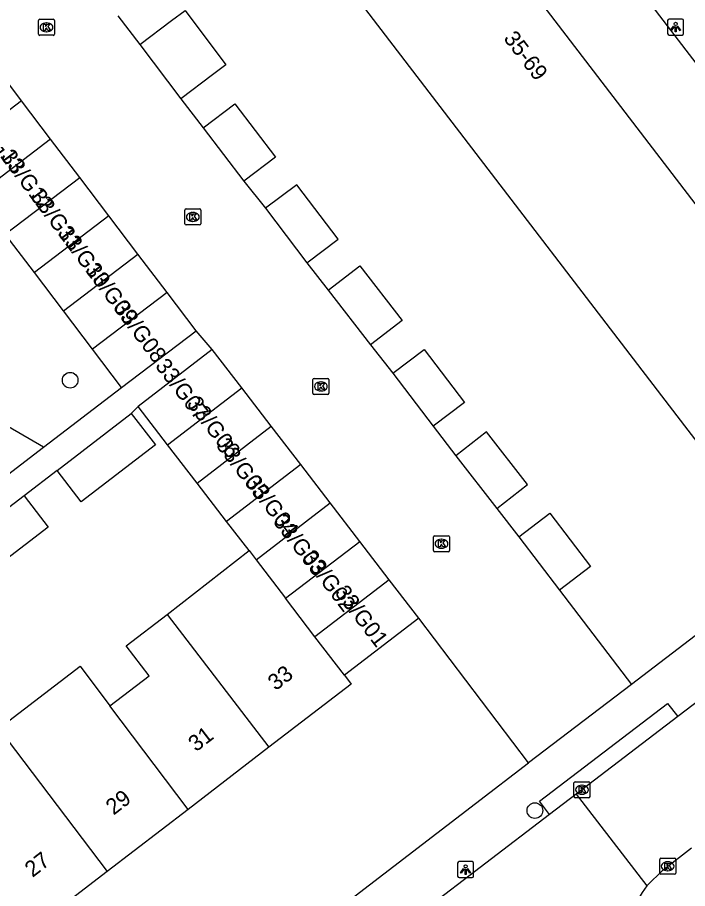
# Model space of a CAD drawing. Extents: x 159353 to 160616, y 385893 to 387321.
# Drawn here: x 159828.8 to 159870.7, y 386919.2 to 386973.7 of the extents above; entities that cross this region are included whole.
import ezdxf

# ---------------------------------------------------------------- set-up
doc = ezdxf.new("R2010")
doc.units = 0
for name, color, linetype in [('IMGEO_Boom', 7, 'Continuous'), ('IMGEO_Groenvoorziening', 7, 'Continuous'), ('IMGEO_Kolk', 7, 'Continuous'), ('IMGEO_Lichtpunt', 7, 'Continuous'), ('IMGEO_Pand', 7, 'Continuous'), ('IMGEO_Pand_nummerreeks', 7, 'Continuous'), ('IMGEO_Rijbaan_lokaal_open', 7, 'Continuous'), ('IMGEO_Voetpad_open', 7, 'Continuous')]:
    doc.layers.add(name, color=color, linetype=linetype)

msp = doc.modelspace()

# ---------------------------------------------------------------- linework, layer by layer
at = {"layer": 'IMGEO_Boom'}
for centre in [(159832.082, 386950.977), (159861.114, 386924.075)]:
    msp.add_circle(centre, 0.489, dxfattribs=at)
at = {"layer": 'IMGEO_Groenvoorziening'}
msp.add_lwpolyline([(159830.425, 386946.795), (159824.988, 386949.948), (159819.622, 386954.983), (159818.184, 386956.527), (159816.563, 386958.532), (159815.161, 386960.695), (159814.501, 386961.918), (159812.555, 386966.38), (159810.641, 386971.083), (159809.577, 386974.564), (159808.887, 386976.351), (159808.388, 386978.201), (159808.085, 386980.092), (159808.004, 386981.12), (159808.065, 386982.558), (159808.424, 386983.953), (159809.065, 386985.242), (159809.482, 386985.829), (159810.353, 386986.741), (159815.941, 386992.453), (159823.323, 387000), (159827.784, 387004.764), (159833.389, 387010.751), (159838.332, 387016.029)], dxfattribs=at)
at = {"layer": 'IMGEO_Kolk'}
for p, q in [((159830.102, 386972.608), (159830.102, 386973.46)), ((159830.177, 386973.534), (159831.029, 386973.534)), ((159830.59, 386973.314), (159830.615, 386973.314)), ((159831.103, 386973.46), (159831.103, 386972.608)), ((159831.029, 386972.534), (159830.177, 386972.534)), ((159830.613, 386972.754), (159830.588, 386972.754)), ((159839.244, 386960.754), (159839.244, 386961.606)), ((159839.319, 386961.68), (159840.171, 386961.68)), ((159839.732, 386961.46), (159839.757, 386961.46)), ((159840.245, 386961.606), (159840.245, 386960.754)), ((159839.755, 386960.9), (159839.73, 386960.9)), ((159840.171, 386960.68), (159839.319, 386960.68)), ((159847.245, 386950.16), (159847.245, 386951.012)), ((159847.32, 386951.086), (159848.172, 386951.086)), ((159848.246, 386951.012), (159848.246, 386950.16)), ((159847.733, 386950.866), (159847.758, 386950.866)), ((159848.172, 386950.086), (159847.32, 386950.086)), ((159847.756, 386950.306), (159847.731, 386950.306)), ((159854.853, 386941.255), (159855.705, 386941.255)), ((159854.778, 386940.329), (159854.778, 386941.181)), ((159855.266, 386941.035), (159855.291, 386941.035)), ((159855.779, 386941.181), (159855.779, 386940.329)), ((159855.705, 386940.255), (159854.853, 386940.255)), ((159855.289, 386940.475), (159855.264, 386940.475)), ((159863.557, 386924.952), (159863.557, 386925.804)), ((159863.632, 386925.878), (159864.484, 386925.878)), ((159864.045, 386925.658), (159864.07, 386925.658)), ((159864.558, 386925.804), (159864.558, 386924.952)), ((159864.484, 386924.878), (159863.632, 386924.878)), ((159864.068, 386925.098), (159864.043, 386925.098)), ((159868.987, 386921.094), (159869.839, 386921.094)), ((159868.912, 386920.168), (159868.912, 386921.02)), ((159869.4, 386920.874), (159869.425, 386920.874)), ((159869.913, 386921.02), (159869.913, 386920.168)), ((159869.839, 386920.094), (159868.987, 386920.094)), ((159869.423, 386920.314), (159869.398, 386920.314))]:
    msp.add_line(p, q, dxfattribs=at)
for points in [[(159830.102, 386972.608), (159830.102, 386973.46)], [(159830.177, 386973.534), (159831.029, 386973.534)], [(159831.103, 386973.46), (159831.103, 386972.608)], [(159830.423, 386973.234), (159830.546, 386973.234), (159830.546, 386973.083), (159830.676, 386973.234), (159830.84, 386973.234), (159830.694, 386973.083), (159830.847, 386972.834), (159830.695, 386972.834), (159830.61, 386972.998), (159830.546, 386972.931), (159830.546, 386972.834), (159830.423, 386972.834), (159830.423, 386973.234)], [(159831.029, 386972.534), (159830.177, 386972.534)], [(159839.244, 386960.754), (159839.244, 386961.606)], [(159839.319, 386961.68), (159840.171, 386961.68)], [(159839.565, 386961.38), (159839.688, 386961.38), (159839.688, 386961.229), (159839.818, 386961.38), (159839.982, 386961.38), (159839.836, 386961.229), (159839.989, 386960.98), (159839.837, 386960.98), (159839.752, 386961.144), (159839.688, 386961.077), (159839.688, 386960.98), (159839.565, 386960.98), (159839.565, 386961.38)], [(159840.245, 386961.606), (159840.245, 386960.754)], [(159840.171, 386960.68), (159839.319, 386960.68)], [(159847.245, 386950.16), (159847.245, 386951.012)], [(159847.32, 386951.086), (159848.172, 386951.086)], [(159848.246, 386951.012), (159848.246, 386950.16)], [(159847.566, 386950.786), (159847.689, 386950.786), (159847.689, 386950.635), (159847.819, 386950.786), (159847.983, 386950.786), (159847.837, 386950.635), (159847.99, 386950.386), (159847.838, 386950.386), (159847.753, 386950.55), (159847.689, 386950.483), (159847.689, 386950.386), (159847.566, 386950.386), (159847.566, 386950.786)], [(159848.172, 386950.086), (159847.32, 386950.086)], [(159854.853, 386941.255), (159855.705, 386941.255)], [(159854.778, 386940.329), (159854.778, 386941.181)], [(159855.099, 386940.955), (159855.222, 386940.955), (159855.222, 386940.804), (159855.352, 386940.955), (159855.516, 386940.955), (159855.37, 386940.804), (159855.523, 386940.555), (159855.371, 386940.555), (159855.286, 386940.719), (159855.222, 386940.652), (159855.222, 386940.555), (159855.099, 386940.555), (159855.099, 386940.955)], [(159855.779, 386941.181), (159855.779, 386940.329)], [(159855.705, 386940.255), (159854.853, 386940.255)], [(159863.557, 386924.952), (159863.557, 386925.804)], [(159863.632, 386925.878), (159864.484, 386925.878)], [(159863.878, 386925.578), (159864.001, 386925.578), (159864.001, 386925.427), (159864.131, 386925.578), (159864.295, 386925.578), (159864.149, 386925.427), (159864.302, 386925.178), (159864.15, 386925.178), (159864.065, 386925.342), (159864.001, 386925.275), (159864.001, 386925.178), (159863.878, 386925.178), (159863.878, 386925.578)], [(159864.558, 386925.804), (159864.558, 386924.952)], [(159864.484, 386924.878), (159863.632, 386924.878)], [(159868.987, 386921.094), (159869.839, 386921.094)], [(159868.912, 386920.168), (159868.912, 386921.02)], [(159869.233, 386920.794), (159869.356, 386920.794), (159869.356, 386920.643), (159869.486, 386920.794), (159869.65, 386920.794), (159869.504, 386920.643), (159869.657, 386920.394), (159869.505, 386920.394), (159869.42, 386920.558), (159869.356, 386920.491), (159869.356, 386920.394), (159869.233, 386920.394), (159869.233, 386920.794)], [(159869.913, 386921.02), (159869.913, 386920.168)], [(159869.839, 386920.094), (159868.987, 386920.094)]]:
    msp.add_lwpolyline(points, dxfattribs=at)
for centre, start, end in [((159830.179, 386973.458), 91.552, 178.448), ((159830.179, 386973.458), 91.552, 178.448), ((159831.027, 386973.458), 1.552, 88.448), ((159831.027, 386973.458), 1.552, 88.448), ((159830.179, 386972.61), 181.552, 268.448), ((159830.179, 386972.61), 181.552, 268.448), ((159831.027, 386972.61), 271.552, 358.448), ((159831.027, 386972.61), 271.552, 358.448), ((159839.321, 386961.604), 91.552, 178.448), ((159839.321, 386961.604), 91.552, 178.448), ((159840.169, 386961.604), 1.552, 88.448), ((159840.169, 386961.604), 1.552, 88.448), ((159839.321, 386960.756), 181.552, 268.448), ((159839.321, 386960.756), 181.552, 268.448), ((159840.169, 386960.756), 271.552, 358.448), ((159840.169, 386960.756), 271.552, 358.448), ((159847.322, 386951.01), 91.552, 178.448), ((159847.322, 386951.01), 91.552, 178.448), ((159848.17, 386951.01), 1.552, 88.448), ((159848.17, 386951.01), 1.552, 88.448), ((159847.322, 386950.162), 181.552, 268.448), ((159847.322, 386950.162), 181.552, 268.448), ((159848.17, 386950.162), 271.552, 358.448), ((159848.17, 386950.162), 271.552, 358.448), ((159854.855, 386941.179), 91.552, 178.448), ((159854.855, 386941.179), 91.552, 178.448), ((159855.703, 386941.179), 1.552, 88.448), ((159855.703, 386941.179), 1.552, 88.448), ((159854.855, 386940.331), 181.552, 268.448), ((159854.855, 386940.331), 181.552, 268.448), ((159855.703, 386940.331), 271.552, 358.448), ((159855.703, 386940.331), 271.552, 358.448), ((159863.634, 386925.802), 91.552, 178.448), ((159863.634, 386925.802), 91.552, 178.448), ((159864.482, 386925.802), 1.552, 88.448), ((159864.482, 386925.802), 1.552, 88.448), ((159863.634, 386924.954), 181.552, 268.448), ((159863.634, 386924.954), 181.552, 268.448), ((159864.482, 386924.954), 271.552, 358.448), ((159864.482, 386924.954), 271.552, 358.448), ((159868.989, 386921.018), 91.552, 178.448), ((159868.989, 386921.018), 91.552, 178.448), ((159869.837, 386921.018), 1.552, 88.448), ((159869.837, 386921.018), 1.552, 88.448), ((159868.989, 386920.17), 181.552, 268.448), ((159868.989, 386920.17), 181.552, 268.448), ((159869.837, 386920.17), 271.552, 358.448), ((159869.837, 386920.17), 271.552, 358.448)]:
    msp.add_arc(centre, 0.0765, start, end, dxfattribs=at)
for centre, major_axis, ratio, start_param, end_param in [((159830.589, 386973.034), (-0.387, 0.002), 0.722429, 4.712389, 7.853982), ((159830.614, 386973.034), (-0.39, 0.002), 0.717154, 1.570796, 4.712389), ((159839.731, 386961.18), (-0.387, 0.002), 0.722429, 4.712389, 7.853982), ((159839.756, 386961.18), (-0.39, 0.002), 0.717154, 1.570796, 4.712389), ((159847.732, 386950.586), (-0.387, 0.002), 0.722429, 4.712389, 7.853982), ((159847.757, 386950.586), (-0.39, 0.002), 0.717154, 1.570796, 4.712389), ((159855.265, 386940.755), (-0.387, 0.002), 0.722429, 4.712389, 7.853982), ((159855.29, 386940.755), (-0.39, 0.002), 0.717154, 1.570796, 4.712389), ((159864.044, 386925.378), (-0.387, 0.002), 0.722429, 4.712389, 7.853982), ((159864.069, 386925.378), (-0.39, 0.002), 0.717154, 1.570796, 4.712389), ((159869.399, 386920.594), (-0.387, 0.002), 0.722429, 4.712389, 7.853982), ((159869.424, 386920.594), (-0.39, 0.002), 0.717154, 1.570796, 4.712389)]:
    msp.add_ellipse(centre, major_axis=major_axis, ratio=ratio, start_param=start_param, end_param=end_param, dxfattribs=at)
at = {"layer": 'IMGEO_Lichtpunt'}
for p, q in [((159869.409, 386973.451), (159869.409, 386972.644)), ((159869.409, 386973.451), (159869.409, 386972.644)), ((159870.311, 386973.546), (159869.503, 386973.546)), ((159870.311, 386973.546), (159869.503, 386973.546)), ((159870.405, 386972.644), (159870.405, 386973.451)), ((159870.405, 386972.644), (159870.405, 386973.451)), ((159869.503, 386972.55), (159870.311, 386972.55)), ((159869.503, 386972.55), (159870.311, 386972.55)), ((159856.289, 386920.794), (159856.289, 386919.987)), ((159856.289, 386920.794), (159856.289, 386919.987)), ((159857.191, 386920.889), (159856.383, 386920.889)), ((159857.191, 386920.889), (159856.383, 386920.889)), ((159857.285, 386919.987), (159857.285, 386920.794)), ((159857.285, 386919.987), (159857.285, 386920.794)), ((159856.383, 386919.893), (159857.191, 386919.893)), ((159856.383, 386919.893), (159857.191, 386919.893))]:
    msp.add_line(p, q, dxfattribs=at)
for points in [[(159869.783, 386973.115), (159869.822, 386973.087), (159869.634, 386972.825), (159869.596, 386972.852), (159869.783, 386973.115)], [(159869.885, 386973.067), (159869.932, 386973.067), (159869.932, 386972.745), (159869.885, 386972.745), (159869.885, 386973.067)], [(159869.995, 386973.087), (159870.033, 386973.114), (159870.22, 386972.852), (159870.181, 386972.824), (159869.995, 386973.087)], [(159856.663, 386920.458), (159856.702, 386920.43), (159856.514, 386920.168), (159856.476, 386920.195), (159856.663, 386920.458)], [(159856.765, 386920.41), (159856.812, 386920.41), (159856.812, 386920.088), (159856.765, 386920.088), (159856.765, 386920.41)], [(159856.875, 386920.43), (159856.913, 386920.457), (159857.1, 386920.195), (159857.061, 386920.167), (159856.875, 386920.43)]]:
    msp.add_lwpolyline(points, dxfattribs=at)
for centre in [(159869.908, 386973.249), (159856.788, 386920.592)]:
    msp.add_circle(centre, 0.0994, dxfattribs=at)
for centre, start, end in [((159869.503, 386973.451), 90, 180), ((159869.503, 386973.451), 90, 180), ((159870.311, 386973.451), 0, 90), ((159870.311, 386973.451), 0, 90), ((159869.503, 386972.644), 180, 270), ((159869.503, 386972.644), 180, 270), ((159870.311, 386972.644), 270, 0), ((159870.311, 386972.644), 270, 360), ((159856.383, 386920.794), 90, 180), ((159856.383, 386920.794), 90, 180), ((159857.191, 386920.794), 0, 90), ((159857.191, 386920.794), 0, 90), ((159856.383, 386919.987), 180, 270), ((159856.383, 386919.987), 180, 270), ((159857.191, 386919.987), 270, 0), ((159857.191, 386919.987), 270, 360)]:
    msp.add_arc(centre, 0.0946, start, end, dxfattribs=at)
at = {"layer": 'IMGEO_Pand'}
for points in [[(159830.992, 386979.029), (159832.913, 386980.501), (159830.407, 386983.772), (159838.45, 386989.932), (159869.986, 386948.758), (159874.043, 386943.461), (159874.092, 386943.497), (159881.176, 386948.923), (159845.519, 386995.476), (159846.698, 386996.379), (159847.65, 386995.136), (159850.713, 386997.482)], [(159836.439, 386971.968), (159838.419, 386973.458), (159839.26, 386974.091), (159841.815, 386970.696), (159840.973, 386970.063), (159838.993, 386968.573)], [(159836.439, 386971.968), (159838.993, 386968.573)], [(159829.045, 386968.436), (159827.227, 386970.832)], [(159829.045, 386968.436), (159824.39, 386964.904)], [(159830.863, 386966.04), (159829.045, 386968.436)], [(159840.381, 386966.745), (159842.363, 386968.262), (159844.916, 386964.926), (159842.933, 386963.409)], [(159840.381, 386966.745), (159842.933, 386963.409)], [(159830.863, 386966.04), (159826.208, 386962.508)], [(159832.681, 386963.644), (159830.863, 386966.04)], [(159828.026, 386960.112), (159832.681, 386963.644)], [(159834.499, 386961.248), (159832.681, 386963.644)], [(159846.87, 386958.308), (159848.828, 386959.784), (159846.253, 386963.199), (159844.295, 386961.723)], [(159844.295, 386961.723), (159846.87, 386958.308)], [(159834.499, 386961.248), (159829.844, 386957.716)], [(159836.316, 386958.853), (159834.499, 386961.248)], [(159829.844, 386957.716), (159828.026, 386960.112)], [(159831.661, 386955.321), (159836.316, 386958.853)], [(159838.134, 386956.457), (159836.316, 386958.853)], [(159848.194, 386956.601), (159850.176, 386958.136), (159852.823, 386954.717), (159850.84, 386953.183)], [(159831.661, 386955.321), (159829.844, 386957.716)], [(159838.134, 386956.457), (159833.479, 386952.925)], [(159839.952, 386954.061), (159838.134, 386956.457)], [(159848.194, 386956.601), (159850.84, 386953.183)], [(159833.479, 386952.925), (159831.661, 386955.321)], [(159835.297, 386950.529), (159839.952, 386954.061)], [(159835.297, 386950.529), (159833.479, 386952.925)], [(159840.954, 386952.897), (159836.329, 386949.343)], [(159842.797, 386950.498), (159840.954, 386952.897)], [(159852.244, 386951.412), (159854.188, 386952.892), (159856.71, 386949.58), (159854.766, 386948.1)], [(159852.244, 386951.412), (159854.766, 386948.1)], [(159838.172, 386946.944), (159842.797, 386950.498)], [(159844.64, 386948.099), (159842.797, 386950.498)], [(159835.899, 386948.898), (159837.41, 386946.932), (159832.769, 386943.366), (159831.262, 386945.335)], [(159831.262, 386945.335), (159835.899, 386948.898)], [(159838.172, 386946.944), (159836.329, 386949.343)], [(159840.015, 386944.546), (159844.64, 386948.099)], [(159846.483, 386945.7), (159844.64, 386948.099)], [(159858.747, 386942.961), (159860.66, 386944.457), (159858.093, 386947.741), (159856.179, 386946.245)], [(159840.015, 386944.546), (159838.172, 386946.944)], [(159856.179, 386946.245), (159858.747, 386942.961)], [(159846.483, 386945.7), (159841.858, 386942.147)], [(159848.327, 386943.302), (159846.483, 386945.7)], [(159841.858, 386942.147), (159840.015, 386944.546)], [(159829.201, 386943.75), (159826.343, 386941.554)], [(159829.201, 386943.75), (159830.704, 386941.786), (159827.834, 386939.574)], [(159843.7, 386939.747), (159848.327, 386943.302)], [(159850.17, 386940.903), (159848.327, 386943.302)], [(159860.116, 386941.192), (159862.047, 386942.666), (159864.589, 386939.336), (159862.658, 386937.862)], [(159843.255, 386940.329), (159841.858, 386942.147)], [(159860.116, 386941.192), (159862.658, 386937.862)], [(159845.539, 386937.344), (159850.17, 386940.903)], [(159852.013, 386938.504), (159850.17, 386940.903)], [(159838.148, 386936.334), (159843.255, 386940.329)], [(159843.255, 386940.329), (159843.7, 386939.747)], [(159843.7, 386939.747), (159845.539, 386937.344)], [(159852.013, 386938.504), (159847.377, 386934.942)], [(159853.856, 386936.105), (159852.013, 386938.504)], [(159847.377, 386934.942), (159845.539, 386937.344)], [(159834.569, 386930.629), (159837.016, 386932.509), (159835.59, 386934.366), (159838.148, 386936.334)], [(159838.148, 386936.334), (159844.498, 386928.033)], [(159853.856, 386936.105), (159849.215, 386932.539)], [(159849.215, 386932.539), (159847.377, 386934.942)], [(159827.598, 386929.198), (159832.711, 386933.097), (159834.569, 386930.629)], [(159849.215, 386932.539), (159849.641, 386931.985), (159844.498, 386928.033)], [(159839.446, 386924.152), (159834.569, 386930.629)], [(159827.598, 386929.198), (159834.401, 386920.276)], [(159844.498, 386928.033), (159839.446, 386924.152)], [(159839.446, 386924.152), (159834.401, 386920.276)], [(159834.401, 386920.276), (159829.349, 386916.394)]]:
    msp.add_lwpolyline(points, dxfattribs=at)
at = {"layer": 'IMGEO_Rijbaan_lokaal_open'}
for points in [[(159850.713, 386997.482), (159888.444, 386948.254)], [(159835.051, 386973.76), (159836.439, 386971.968)], [(159838.993, 386968.573), (159840.381, 386966.745)], [(159842.933, 386963.409), (159844.295, 386961.723)], [(159846.87, 386958.308), (159848.194, 386956.601)], [(159840.954, 386952.897), (159839.952, 386954.061)], [(159850.84, 386953.183), (159852.244, 386951.412)], [(159854.766, 386948.1), (159856.179, 386946.245)], [(159890.089, 386945.351), (159872.839, 386932.091), (159870.04, 386929.952)], [(159858.747, 386942.961), (159860.116, 386941.192)], [(159862.658, 386937.862), (159867.142, 386931.956)], [(159860.725, 386927.055), (159853.856, 386936.105)], [(159867.142, 386931.956), (159860.725, 386927.055)], [(159870.04, 386929.952), (159863.692, 386925.098)], [(159863.692, 386925.098), (159862.036, 386923.833)], [(159863.692, 386925.098), (159868.115, 386919.365)], [(159862.036, 386923.833), (159850.09, 386914.701)], [(159868.115, 386919.365), (159869.134, 386920.379), (159870.902, 386921.744)]]:
    msp.add_lwpolyline(points, dxfattribs=at)
msp.add_arc((159872.62, 386915.84), 5.72, 141.9595, 182.1479, dxfattribs=at)
at = {"layer": 'IMGEO_Voetpad_open'}
for points in [[(159830.425, 386946.795), (159835.297, 386950.529)], [(159836.329, 386949.343), (159835.899, 386948.898)], [(159888.444, 386948.254), (159867.142, 386931.956)], [(159745.023, 386881.34), (159791.255, 386916.774), (159793.459, 386918.463), (159826.254, 386943.598), (159830.425, 386946.795)], [(159831.262, 386945.335), (159829.201, 386943.75)], [(159862.036, 386923.833), (159861.404, 386924.659), (159869.408, 386930.778), (159870.04, 386929.952)], [(159767.092, 386855.2), (159860.725, 386927.055)]]:
    msp.add_lwpolyline(points, dxfattribs=at)

# ---------------------------------------------------------------- texts
at = {"layer": 'IMGEO_Pand_nummerreeks'}
for s, rotation, p in [('35-69', 307.4483, (159859.116, 386972.33)), ('33/G13', 306.7068, (159825.927, 386967.316)), ('33/G12', 306.7068, (159827.698, 386964.941)), ('33/G11', 306.7068, (159829.543, 386962.467)), ('33/G10', 306.7068, (159831.254, 386960.172)), ('33/G09', 306.7068, (159832.97, 386957.87)), ('33/G08', 306.7068, (159834.749, 386955.484)), ('33/G07', 307.4144, (159837.352, 386951.859)), ('33/G06', 307.4144, (159839.328, 386949.496)), ('33/G05', 307.4144, (159841.148, 386946.901)), ('33/G04', 307.4144, (159842.969, 386944.577)), ('33/G03', 307.4144, (159844.712, 386942.136)), ('33/G02', 307.4144, (159846.529, 386939.895)), ('33/G01', 307.4144, (159848.57, 386937.69)), ('33', 37.5357, (159844.919, 386931.535)), ('31', 37.5357, (159839.947, 386927.715)), ('29', 37.5357, (159834.795, 386923.756)), ('27', 37.5357, (159829.733, 386919.867))]:
    msp.add_text(s, height=1, rotation=rotation, dxfattribs=at).set_placement(p)

doc.saveas('drawing.dxf')
